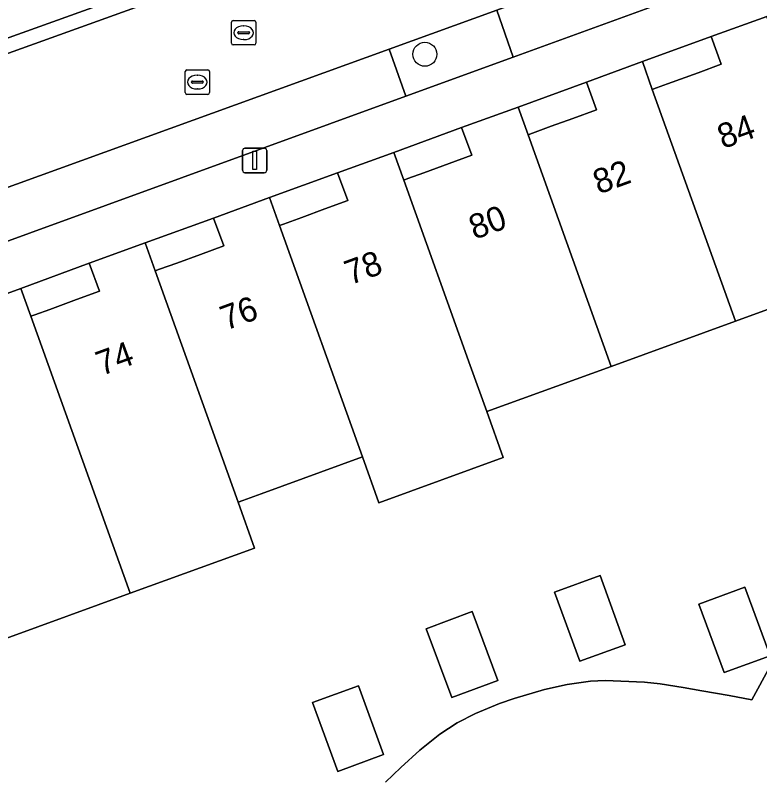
# Model space of a CAD drawing. Extents: x 156412 to 157779, y 382335 to 383768.
# Drawn here: x 156866.39 to 156896.77, y 383615.74 to 383647.01 of the extents above; entities that cross this region are included whole.
import ezdxf

# ---------------------------------------------------------------- set-up
doc = ezdxf.new("R2010")
doc.units = 0
for name, color, linetype in [('IMGEO_Berm_groen', 7, 'Continuous'), ('IMGEO_Boom', 7, 'Continuous'), ('IMGEO_Erf', 7, 'Continuous'), ('IMGEO_Fietspad_gesloten', 7, 'Continuous'), ('IMGEO_Groenvoorziening', 7, 'Continuous'), ('IMGEO_Haag', 7, 'Continuous'), ('IMGEO_Lichtmast', 7, 'Continuous'), ('IMGEO_Pand', 7, 'Continuous'), ('IMGEO_Pand_nummerreeks', 7, 'Continuous'), ('IMGEO_Parkeervlak_open', 7, 'Continuous'), ('IMGEO_Rijbaan_lokaal_gesloten', 7, 'Continuous'), ('IMGEO_Rijbaan_lokaal_open', 7, 'Continuous'), ('IMGEO_Rioolput', 7, 'Continuous'), ('IMGEO_Voetpad_open', 7, 'Continuous')]:
    doc.layers.add(name, color=color, linetype=linetype)

msp = doc.modelspace()

# ---------------------------------------------------------------- linework, layer by layer
at = {"layer": 'IMGEO_Berm_groen'}
msp.add_lwpolyline([(156886.04, 383647.217), (156881.643, 383645.626), (156882.332, 383643.719), (156886.701, 383645.309)], close=True, dxfattribs=at)
at = {"layer": 'IMGEO_Boom'}
msp.add_circle((156883.103, 383645.423), 0.489, dxfattribs=at)
at = {"layer": 'IMGEO_Erf'}
for points in [[(156894.783, 383646.148), (156891.979, 383645.123), (156892.385, 383643.99), (156892.558, 383644.053), (156893.01, 383644.218), (156894.255, 383644.673), (156895.196, 383645.016)], [(156889.702, 383644.285), (156886.907, 383643.27), (156887.313, 383642.138), (156887.49, 383642.203), (156888.264, 383642.486), (156889.147, 383642.808), (156890.112, 383643.16)], [(156884.604, 383642.433), (156881.833, 383641.422), (156882.24, 383640.287), (156882.414, 383640.35), (156883.067, 383640.588), (156884.094, 383640.963), (156885.017, 383641.3)], [(156879.54, 383640.584), (156876.758, 383639.576), (156877.167, 383638.434), (156877.34, 383638.497), (156878.08, 383638.767), (156879.019, 383639.11), (156879.954, 383639.451)], [(156874.48, 383638.731), (156871.685, 383637.724), (156872.094, 383636.582), (156872.277, 383636.649), (156872.979, 383636.905), (156873.949, 383637.259), (156874.892, 383637.603)], [(156869.408, 383636.895), (156866.613, 383635.871), (156867.022, 383634.73), (156867.185, 383634.79), (156867.803, 383635.015), (156868.892, 383635.413), (156869.825, 383635.753)], [(156888.399, 383623.475), (156890.253, 383624.149), (156891.278, 383621.33), (156889.424, 383620.655)], [(156894.288, 383622.984), (156896.166, 383623.673), (156897.191, 383620.879), (156895.314, 383620.19)], [(156883.154, 383621.981), (156885.03, 383622.684), (156886.083, 383619.875), (156884.207, 383619.172)], [(156878.523, 383618.968), (156880.392, 383619.653), (156881.421, 383616.847), (156879.552, 383616.161)]]:
    msp.add_lwpolyline(points, close=True, dxfattribs=at)
for points in [[(156900.848, 383636.383), (156895.774, 383634.536), (156890.7, 383632.688), (156885.626, 383630.841), (156886.298, 383628.966), (156881.223, 383627.121), (156880.552, 383628.993), (156876.426, 383627.491), (156875.676, 383627.218), (156875.478, 383627.146), (156876.148, 383625.276), (156871.073, 383623.431), (156865.998, 383621.585)], [(156881.494, 383615.724), (156882.126, 383616.317), (156882.892, 383617.02), (156883.715, 383617.683), (156884.426, 383618.141), (156885.166, 383618.525), (156886.155, 383618.932), (156886.751, 383619.138), (156887.98, 383619.499), (156888.914, 383619.705), (156889.857, 383619.837), (156890.467, 383619.876), (156892.06, 383619.806), (156892.704, 383619.728), (156893.644, 383619.584), (156894.405, 383619.452), (156895.518, 383619.251), (156896.453, 383619.079), (156898.775, 383623.347)]]:
    msp.add_lwpolyline(points, dxfattribs=at)
at = {"layer": 'IMGEO_Fietspad_gesloten'}
msp.add_lwpolyline([(156846.782, 383639.171), (156919.125, 383665.121), (156919.284, 383664.739), (156922.977, 383666.071), (156922.849, 383666.454), (156984.275, 383688.364), (156984.412, 383688.059), (156989.01, 383689.692), (156988.9, 383689.967), (157000, 383693.942), (157005.899, 383696.055), (157044.929, 383710.102), (157107.827, 383732.7), (157125.478, 383738.953), (157132.602, 383741.556)], dxfattribs=at)
at = {"layer": 'IMGEO_Groenvoorziening'}
for points in [[(156917.889, 383664.11), (156919.284, 383664.739), (156919.125, 383665.121), (156846.782, 383639.171)], [(156824.684, 383631.082), (156824.829, 383630.723), (156853.385, 383640.902), (156917.889, 383664.11)]]:
    msp.add_lwpolyline(points, dxfattribs=at)
at = {"layer": 'IMGEO_Haag'}
msp.add_lwpolyline([(156824.684, 383631.082), (156824.829, 383630.723), (156853.385, 383640.902), (156917.889, 383664.11), (156919.284, 383664.739), (156919.125, 383665.121), (156846.782, 383639.171)], dxfattribs=at)
at = {"layer": 'IMGEO_Lichtmast'}
for p, q in [((156875.661, 383640.692), (156875.661, 383641.492)), ((156875.661, 383641.492), (156875.661, 383640.692)), ((156875.761, 383641.592), (156876.551, 383641.592)), ((156876.551, 383641.592), (156875.761, 383641.592)), ((156876.651, 383641.492), (156876.651, 383640.692)), ((156876.651, 383640.692), (156876.651, 383641.492)), ((156876.551, 383640.592), (156875.761, 383640.592)), ((156875.761, 383640.592), (156876.551, 383640.592))]:
    msp.add_line(p, q, dxfattribs=at)
msp.add_lwpolyline([(156876.081, 383641.467), (156876.231, 383641.467), (156876.231, 383640.717), (156876.081, 383640.717), (156876.081, 383641.467)], dxfattribs=at)
for centre, start, end in [((156875.761, 383641.492), 90, 180), ((156875.761, 383641.492), 90, 180), ((156876.551, 383641.492), 0, 90), ((156876.551, 383641.492), 360, 90), ((156875.761, 383640.692), 180, 270), ((156875.761, 383640.692), 180, 270), ((156876.551, 383640.692), 270, 0), ((156876.551, 383640.692), 270, 0)]:
    msp.add_arc(centre, 0.1, start, end, dxfattribs=at)
at = {"layer": 'IMGEO_Pand'}
for points in [[(156897.458, 383645.842), (156897.056, 383646.964), (156894.783, 383646.148), (156895.196, 383645.016), (156894.255, 383644.673), (156893.01, 383644.218), (156892.558, 383644.053), (156892.385, 383643.99), (156895.774, 383634.536), (156900.848, 383636.383), (156899.656, 383639.708)], [(156892.385, 383643.99), (156891.979, 383645.123), (156889.702, 383644.285), (156890.112, 383643.16), (156889.147, 383642.808), (156888.264, 383642.486), (156887.49, 383642.203), (156887.313, 383642.138), (156890.7, 383632.688), (156895.774, 383634.536)], [(156887.313, 383642.138), (156886.907, 383643.27), (156884.604, 383642.433), (156885.017, 383641.3), (156884.094, 383640.963), (156883.067, 383640.588), (156882.414, 383640.35), (156882.24, 383640.287), (156884.954, 383632.717), (156885.626, 383630.841), (156890.7, 383632.688)], [(156882.24, 383640.287), (156881.833, 383641.422), (156879.54, 383640.584), (156879.954, 383639.451), (156879.019, 383639.11), (156878.08, 383638.767), (156877.34, 383638.497), (156877.167, 383638.434), (156880.552, 383628.993), (156881.223, 383627.121), (156886.298, 383628.966), (156885.626, 383630.841), (156884.954, 383632.717)], [(156877.167, 383638.434), (156876.758, 383639.576), (156874.48, 383638.731), (156874.892, 383637.603), (156873.949, 383637.259), (156872.979, 383636.905), (156872.277, 383636.649), (156872.094, 383636.582), (156875.478, 383627.146), (156875.676, 383627.218), (156876.426, 383627.491), (156880.552, 383628.993)], [(156872.094, 383636.582), (156871.685, 383637.724), (156869.408, 383636.895), (156869.825, 383635.753), (156868.892, 383635.413), (156867.803, 383635.015), (156867.185, 383634.79), (156867.022, 383634.73), (156871.073, 383623.431), (156876.148, 383625.276), (156875.478, 383627.146)], [(156867.022, 383634.73), (156866.613, 383635.871), (156864.33, 383635.036), (156864.745, 383633.899), (156863.808, 383633.557), (156862.789, 383633.185), (156862.132, 383632.945), (156861.949, 383632.878), (156865.343, 383623.411), (156865.998, 383621.585), (156871.073, 383623.431)], [(156889.424, 383620.655), (156891.278, 383621.33), (156890.253, 383624.149), (156888.399, 383623.475)], [(156895.314, 383620.19), (156897.191, 383620.879), (156896.166, 383623.673), (156894.288, 383622.984)], [(156884.207, 383619.172), (156886.083, 383619.875), (156885.03, 383622.684), (156883.154, 383621.981)], [(156879.552, 383616.161), (156881.421, 383616.847), (156880.392, 383619.653), (156878.523, 383618.968)]]:
    msp.add_lwpolyline(points, close=True, dxfattribs=at)
at = {"layer": 'IMGEO_Parkeervlak_open'}
for points in [[(156913.34, 383655.002), (156912.647, 383656.943), (156886.04, 383647.217), (156886.701, 383645.309)], [(156882.332, 383643.719), (156881.643, 383645.626), (156860.158, 383637.846), (156860.897, 383635.919)]]:
    msp.add_lwpolyline(points, close=True, dxfattribs=at)
at = {"layer": 'IMGEO_Rijbaan_lokaal_gesloten'}
for points in [[(156983.43, 383687.525), (156924.004, 383666.287), (156922.977, 383666.071), (156919.284, 383664.739), (156917.889, 383664.11), (156853.385, 383640.902), (156824.829, 383630.723), (156820.946, 383629.339), (156818.322, 383628.403), (156816.072, 383627.95), (156819.268, 383622.557), (156819.457, 383622.651), (156819.394, 383622.769)], [(156833.337, 383628.045), (156834.266, 383628.378), (156855.731, 383636.228), (156860.158, 383637.846), (156881.643, 383645.626), (156886.04, 383647.217), (156912.647, 383656.943), (156915.873, 383658.067), (156917.722, 383658.604)]]:
    msp.add_lwpolyline(points, dxfattribs=at)
at = {"layer": 'IMGEO_Rijbaan_lokaal_open'}
msp.add_lwpolyline([(156898.775, 383623.347), (156896.453, 383619.079), (156895.518, 383619.251), (156894.405, 383619.452), (156893.644, 383619.584), (156892.704, 383619.728), (156892.06, 383619.806), (156890.467, 383619.876), (156889.857, 383619.837), (156888.914, 383619.705), (156887.98, 383619.499), (156886.751, 383619.138), (156886.155, 383618.932), (156885.166, 383618.525), (156884.426, 383618.141), (156883.715, 383617.683), (156882.892, 383617.02), (156882.126, 383616.317), (156881.494, 383615.724)], dxfattribs=at)
at = {"layer": 'IMGEO_Rioolput'}
for p, q in [((156875.282, 383646.803), (156876.134, 383646.803)), ((156875.207, 383645.877), (156875.207, 383646.729)), ((156875.695, 383646.583), (156875.72, 383646.583)), ((156876.208, 383646.729), (156876.208, 383645.877)), ((156875.466, 383646.297), (156875.466, 383646.309)), ((156875.904, 383646.26), (156875.506, 383646.26)), ((156875.509, 383646.346), (156875.907, 383646.346)), ((156875.95, 383646.309), (156875.95, 383646.297)), ((156875.718, 383646.023), (156875.693, 383646.023)), ((156876.134, 383645.803), (156875.282, 383645.803)), ((156873.318, 383643.862), (156873.318, 383644.714)), ((156873.393, 383644.788), (156874.245, 383644.788)), ((156874.319, 383644.714), (156874.319, 383643.862)), ((156873.577, 383644.282), (156873.577, 383644.294)), ((156873.62, 383644.331), (156874.018, 383644.331)), ((156873.806, 383644.568), (156873.831, 383644.568)), ((156874.061, 383644.294), (156874.061, 383644.282)), ((156874.015, 383644.245), (156873.617, 383644.245)), ((156873.829, 383644.008), (156873.804, 383644.008)), ((156874.245, 383643.788), (156873.393, 383643.788))]:
    msp.add_line(p, q, dxfattribs=at)
for points in [[(156875.282, 383646.803), (156876.134, 383646.803)], [(156875.207, 383645.877), (156875.207, 383646.729)], [(156876.208, 383646.729), (156876.208, 383645.877)], [(156876.134, 383645.803), (156875.282, 383645.803)], [(156873.318, 383643.862), (156873.318, 383644.714)], [(156873.393, 383644.788), (156874.245, 383644.788)], [(156874.319, 383644.714), (156874.319, 383643.862)], [(156874.245, 383643.788), (156873.393, 383643.788)]]:
    msp.add_lwpolyline(points, dxfattribs=at)
for centre, radius, start, end in [((156875.284, 383646.727), 0.0765, 91.552, 178.448), ((156875.284, 383646.727), 0.0765, 91.552, 178.448), ((156876.132, 383646.727), 0.0765, 1.552, 88.448), ((156876.132, 383646.727), 0.0765, 1.552, 88.448), ((156875.506, 383646.306), 0.0403, 85.8775, 175.7526), ((156875.503, 383646.296), 0.0366, 178.938, 274.7102), ((156875.907, 383646.303), 0.043, 264.8664, 352.4533), ((156875.911, 383646.308), 0.0386, 1.7309, 96.639), ((156875.284, 383645.879), 0.0765, 181.552, 268.448), ((156875.284, 383645.879), 0.0765, 181.552, 268.448), ((156876.132, 383645.879), 0.0765, 271.552, 358.448), ((156876.132, 383645.879), 0.0765, 271.552, 358.448), ((156873.395, 383644.712), 0.0765, 91.552, 178.448), ((156873.395, 383644.712), 0.0765, 91.552, 178.448), ((156874.243, 383644.712), 0.0765, 1.552, 88.448), ((156874.243, 383644.712), 0.0765, 1.552, 88.448), ((156873.617, 383644.291), 0.0403, 85.8775, 175.7526), ((156873.614, 383644.281), 0.0366, 178.938, 274.7102), ((156874.018, 383644.288), 0.043, 264.8664, 352.4533), ((156874.022, 383644.293), 0.0386, 1.7309, 96.639), ((156873.395, 383643.864), 0.0765, 181.552, 268.448), ((156873.395, 383643.864), 0.0765, 181.552, 268.448), ((156874.243, 383643.864), 0.0765, 271.552, 358.448), ((156874.243, 383643.864), 0.0765, 271.552, 358.448)]:
    msp.add_arc(centre, radius, start, end, dxfattribs=at)
for centre, major_axis, ratio, start_param, end_param in [((156875.694, 383646.303), (-0.387, 0.002), 0.722429, 4.712389, 7.853982), ((156875.719, 383646.303), (-0.39, 0.002), 0.717154, 1.570796, 4.712389), ((156873.805, 383644.288), (-0.387, 0.002), 0.722429, 4.712389, 7.853982), ((156873.83, 383644.288), (-0.39, 0.002), 0.717154, 1.570796, 4.712389)]:
    msp.add_ellipse(centre, major_axis=major_axis, ratio=ratio, start_param=start_param, end_param=end_param, dxfattribs=at)
at = {"layer": 'IMGEO_Voetpad_open'}
for points in [[(156917.324, 383654.377), (156920.718, 383655.561), (156919.466, 383657.231), (156913.34, 383655.002), (156886.701, 383645.309), (156882.332, 383643.719), (156860.897, 383635.919), (156856.455, 383634.303), (156834.949, 383626.477), (156833.674, 383626.013), (156833.044, 383625.772), (156830.986, 383624.991)], [(156830.59, 383622.799), (156832.037, 383623.292), (156843.663, 383627.514), (156845.948, 383628.344), (156853.252, 383630.996), (156854.185, 383631.335), (156856.466, 383632.173), (156859.273, 383633.198), (156861.541, 383634.016), (156864.33, 383635.036), (156866.613, 383635.871), (156869.408, 383636.895), (156871.685, 383637.724), (156874.48, 383638.731), (156876.758, 383639.576), (156879.54, 383640.584), (156881.833, 383641.422), (156884.604, 383642.433), (156886.907, 383643.27), (156889.702, 383644.285), (156891.979, 383645.123), (156894.783, 383646.148), (156897.056, 383646.964), (156897.257, 383647.036)]]:
    msp.add_lwpolyline(points, dxfattribs=at)

# ---------------------------------------------------------------- texts
at = {"layer": 'IMGEO_Pand_nummerreeks'}
for s, p in [('84', (156895.27, 383641.552)), ('82', (156890.195, 383639.699)), ('80', (156885.128, 383637.849)), ('78', (156880.055, 383635.997)), ('76', (156874.98, 383634.144)), ('74', (156869.907, 383632.292))]:
    msp.add_text(s, height=1, rotation=20.0593, dxfattribs=at).set_placement(p)

doc.saveas('drawing.dxf')
